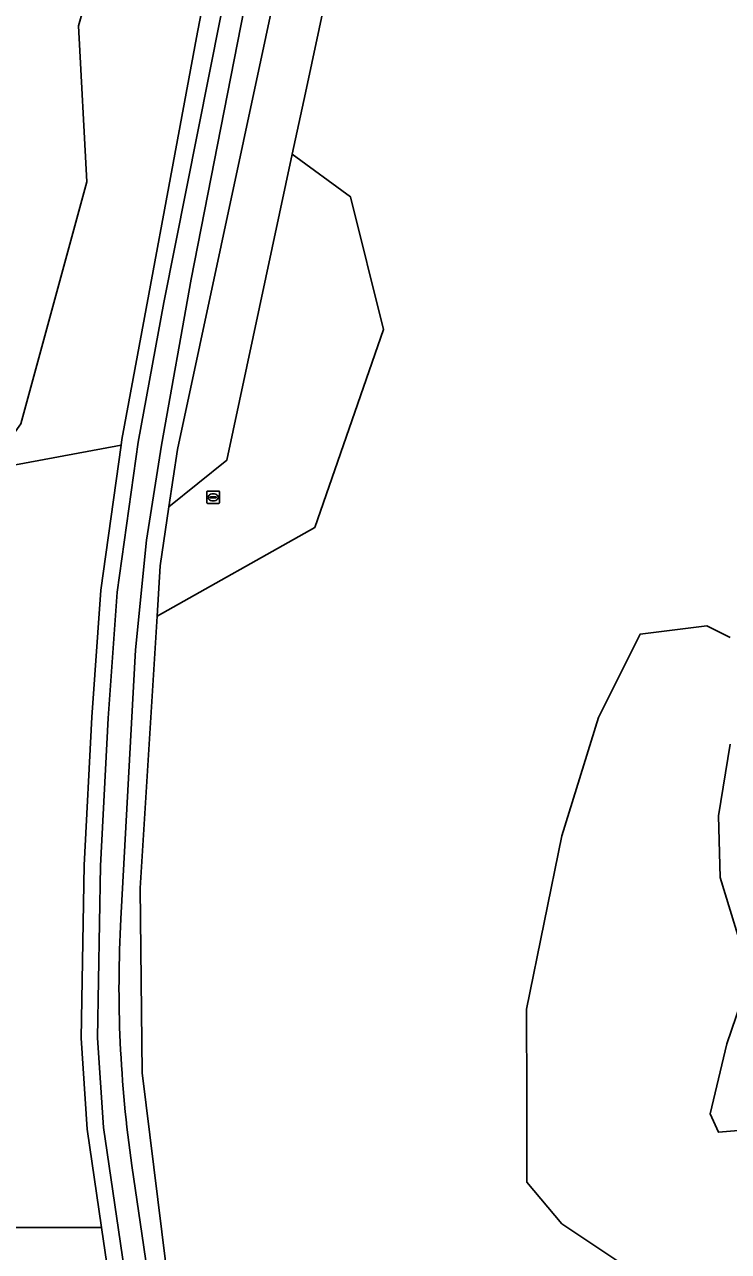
# Model space of a CAD drawing. Extents: x 162026 to 163502, y 387295 to 388169.
# Drawn here: x 163175.8 to 163231.8, y 387835.4 to 387932.8 of the extents above; entities that cross this region are included whole.
import ezdxf

# ---------------------------------------------------------------- set-up
doc = ezdxf.new("R2010")
doc.units = 0
for name, color, linetype in [('IMGEO_Fietspad_gesloten', 7, 'Continuous'), ('IMGEO_Grasland_overig', 7, 'Continuous'), ('IMGEO_Groenvoorziening', 7, 'Continuous'), ('IMGEO_Loofbos', 7, 'Continuous'), ('IMGEO_Rioolput', 7, 'Continuous')]:
    doc.layers.add(name, color=color, linetype=linetype)

msp = doc.modelspace()

# ---------------------------------------------------------------- linework, layer by layer
at = {"layer": 'IMGEO_Fietspad_gesloten'}
for points in [[(163183.497, 387861.783), (163184.672, 387883.141), (163185.543, 387891.86), (163186.72, 387899.412), (163189.082, 387912.598), (163196.18, 387948.804)], [(163193.211, 387942.448), (163186.919, 387910.728), (163184.866, 387899.654), (163183.198, 387887.744), (163182.486, 387877.725), (163181.892, 387866.005), (163181.636, 387852.344), (163182.107, 387845.223), (163190.061, 387791.014), (163191.741, 387782.442), (163194.18, 387774.054), (163196.151, 387768.765), (163199.705, 387760.007), (163204.073, 387750), (163205.568, 387746.576), (163209.995, 387734.688)], [(163191.733, 387792.105), (163184.38, 387842.19)]]:
    msp.add_lwpolyline(points, dxfattribs=at)
msp.add_arc((163281.52, 387856.384), 98.171, 176.84752, 188.3133, dxfattribs=at)
at = {"layer": 'IMGEO_Grasland_overig'}
for points in [[(163197.961, 387769.073), (163201.585, 387760.024), (163205.86, 387750.159), (163207.017, 387750.59), (163197.616, 387773.146), (163194.29, 387785.348), (163199.196, 387810.285), (163189.527, 387814.448), (163185.184, 387849.543), (163185.038, 387864.227), (163186.37, 387885.82), (163186.618, 387889.833), (163187.319, 387894.504), (163188.001, 387899.051), (163200.261, 387956.353)], [(163192.97, 387949.625), (163189.579, 387932.22), (163183.581, 387899.863), (163183.518, 387899.415), (163181.903, 387887.881), (163181.187, 387877.804), (163180.591, 387866.05), (163180.334, 387852.313), (163180.812, 387845.085), (163181.958, 387837.275), (163183.098, 387829.507), (163183.859, 387824.318), (163187.027, 387802.605), (163187.316, 387800.626), (163190.741, 387777.15), (163196.293, 387764.159), (163199.593, 387756.438), (163202.345, 387750), (163208.761, 387734.988)], [(163196.18, 387948.804), (163189.082, 387912.598), (163186.72, 387899.412), (163185.543, 387891.86), (163184.672, 387883.141), (163183.497, 387861.783)], [(163209.995, 387734.688), (163205.568, 387746.576), (163204.073, 387750), (163199.705, 387760.007), (163196.151, 387768.765), (163194.18, 387774.054), (163191.741, 387782.442), (163190.061, 387791.014), (163182.107, 387845.223), (163181.636, 387852.344), (163181.892, 387866.005), (163182.486, 387877.725), (163183.198, 387887.744), (163184.866, 387899.654), (163186.919, 387910.728), (163193.211, 387942.448)], [(163184.38, 387842.19), (163191.733, 387792.105)]]:
    msp.add_lwpolyline(points, dxfattribs=at)
msp.add_lwpolyline([(163181.187, 387877.804), (163181.903, 387887.881), (163183.518, 387899.415), (163173.536, 387897.567), (163152.825, 387892.42), (163166.203, 387836.333), (163173.278, 387837.27), (163181.958, 387837.275), (163180.812, 387845.085), (163180.334, 387852.313), (163180.591, 387866.05)], close=True, dxfattribs=at)
msp.add_arc((163281.52, 387856.384), 98.171, 176.84752, 188.3133, dxfattribs=at)
at = {"layer": 'IMGEO_Groenvoorziening'}
for points in [[(163192.97, 387949.625), (163193.22, 387951.444), (163193.258, 387952.998), (163188.151, 387960.984), (163187.556, 387958.887), (163180.125, 387932.707), (163180.805, 387920.328), (163175.558, 387901.115), (163174.239, 387899.277), (163173.536, 387897.567), (163183.518, 387899.415), (163183.581, 387899.863), (163189.579, 387932.22)], [(163202.321, 387958.613), (163201.228, 387957.823), (163200.66, 387957.124), (163200.261, 387956.353), (163188.001, 387899.051), (163187.319, 387894.504), (163191.912, 387898.214), (163197.113, 387922.524), (163198.158, 387927.406), (163203.946, 387954.458), (163205.277, 387955.918), (163207.502, 387957.953), (163207.579, 387959.019)], [(163191.912, 387898.214), (163187.319, 387894.504), (163186.618, 387889.833), (163186.37, 387885.82), (163198.902, 387892.877), (163204.376, 387908.597), (163201.74, 387919.144), (163197.113, 387922.524)]]:
    msp.add_lwpolyline(points, close=True, dxfattribs=at)
for points in [[(163231.909, 387884.127), (163230.057, 387885.053), (163224.766, 387884.392), (163221.458, 387877.777), (163218.548, 387868.384), (163215.734, 387854.618), (163215.77, 387847.615), (163215.77, 387840.868), (163218.548, 387837.56), (163223.31, 387834.385)], [(163232.571, 387844.969), (163230.983, 387844.837), (163230.322, 387846.292), (163231.645, 387851.848), (163233.497, 387857.272), (163231.116, 387865.077), (163230.983, 387869.972), (163231.909, 387875.66)]]:
    msp.add_lwpolyline(points, dxfattribs=at)
at = {"layer": 'IMGEO_Loofbos'}
for points in [[(163145.911, 387951.779), (163146.285, 387949.997), (163150.644, 387931.792), (163164.114, 387935.14), (163166.026, 387927.165), (163168.104, 387919.875), (163170.027, 387911.441), (163173.536, 387897.567), (163174.239, 387899.277), (163175.558, 387901.115), (163180.805, 387920.328), (163180.125, 387932.707), (163187.556, 387958.887), (163180.328, 387957.92), (163177.843, 387957.446), (163167.148, 387954.859), (163169.01, 387947.589), (163150.738, 387943.661), (163148.555, 387952.419)], [(163181.958, 387837.275), (163173.278, 387837.27), (163166.203, 387836.333), (163166.755, 387834.017), (163183.859, 387824.318), (163183.098, 387829.507)]]:
    msp.add_lwpolyline(points, close=True, dxfattribs=at)
for points in [[(163203.946, 387954.458), (163198.158, 387927.406), (163197.113, 387922.524), (163201.74, 387919.144), (163204.376, 387908.597), (163198.902, 387892.877), (163186.37, 387885.82), (163185.038, 387864.227), (163185.184, 387849.543), (163189.527, 387814.448), (163199.196, 387810.285), (163194.29, 387785.348), (163197.616, 387773.146), (163207.017, 387750.59), (163205.86, 387750.159), (163205.929, 387750), (163207.927, 387745.39), (163209.013, 387745.911), (163220.559, 387717.305)], [(163223.31, 387834.385), (163218.548, 387837.56), (163215.77, 387840.868), (163215.77, 387847.615), (163215.734, 387854.618), (163218.548, 387868.384), (163221.458, 387877.777), (163224.766, 387884.392), (163230.057, 387885.053), (163231.909, 387884.127)], [(163231.909, 387875.66), (163230.983, 387869.972), (163231.116, 387865.077), (163233.497, 387857.272), (163231.645, 387851.848), (163230.322, 387846.292), (163230.983, 387844.837), (163232.571, 387844.969)]]:
    msp.add_lwpolyline(points, dxfattribs=at)
at = {"layer": 'IMGEO_Rioolput'}
for p, q in [((163190.337, 387894.84), (163190.337, 387895.692)), ((163190.412, 387895.766), (163191.264, 387895.766)), ((163190.596, 387895.26), (163190.596, 387895.272)), ((163191.034, 387895.223), (163190.636, 387895.223)), ((163190.639, 387895.309), (163191.037, 387895.309)), ((163190.825, 387895.546), (163190.85, 387895.546)), ((163191.08, 387895.272), (163191.08, 387895.26)), ((163191.338, 387895.692), (163191.338, 387894.84)), ((163191.264, 387894.766), (163190.412, 387894.766)), ((163190.848, 387894.986), (163190.823, 387894.986))]:
    msp.add_line(p, q, dxfattribs=at)
for points in [[(163190.337, 387894.84), (163190.337, 387895.692)], [(163190.412, 387895.766), (163191.264, 387895.766)], [(163191.338, 387895.692), (163191.338, 387894.84)], [(163191.264, 387894.766), (163190.412, 387894.766)]]:
    msp.add_lwpolyline(points, dxfattribs=at)
for centre, radius, start, end in [((163190.414, 387895.69), 0.0765, 91.55205, 178.44795), ((163190.414, 387895.69), 0.0765, 91.55205, 178.44795), ((163190.636, 387895.269), 0.0403, 85.87752, 175.75265), ((163190.633, 387895.259), 0.0366, 178.93798, 274.71019), ((163191.037, 387895.266), 0.043, 264.86636, 352.45326), ((163191.041, 387895.271), 0.0386, 1.73085, 96.63898), ((163191.262, 387895.69), 0.0765, 1.55205, 88.44795), ((163191.262, 387895.69), 0.0765, 1.55205, 88.44795), ((163190.414, 387894.842), 0.0765, 181.55205, 268.44795), ((163190.414, 387894.842), 0.0765, 181.55205, 268.44795), ((163191.262, 387894.842), 0.0765, 271.55205, 358.44795), ((163191.262, 387894.842), 0.0765, 271.55205, 358.44795)]:
    msp.add_arc(centre, radius, start, end, dxfattribs=at)
for centre, major_axis, ratio, start_param, end_param in [((163190.824, 387895.266), (-0.387, 0.002), 0.722429, 4.712389, 7.853982), ((163190.849, 387895.266), (-0.39, 0.002), 0.717154, 1.570796, 4.712389)]:
    msp.add_ellipse(centre, major_axis=major_axis, ratio=ratio, start_param=start_param, end_param=end_param, dxfattribs=at)

doc.saveas('drawing.dxf')
